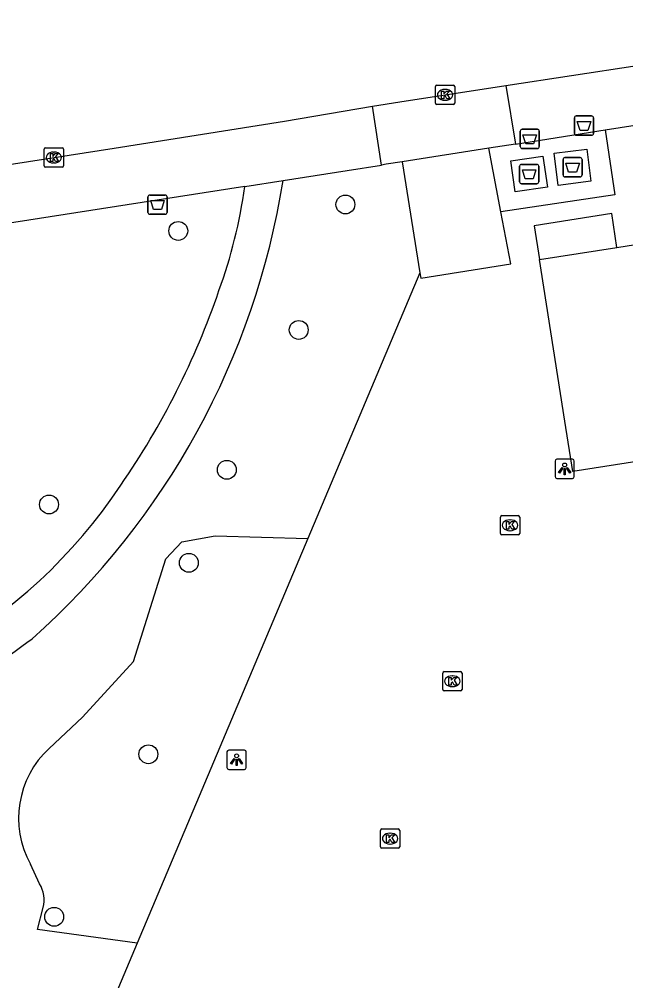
# Model space of a CAD drawing. Extents: x 159822 to 160765, y 380693 to 381634.
# Drawn here: x 160432.95 to 160464.39, y 381471 to 381520.84 of the extents above; entities that cross this region are included whole.
import ezdxf

# ---------------------------------------------------------------- set-up
doc = ezdxf.new("R2010")
doc.units = 0
for name, color, linetype in [('IMGEO_Afval_apart_plaats', 7, 'Continuous'), ('IMGEO_Afvalbak', 7, 'Continuous'), ('IMGEO_Boom', 7, 'Continuous'), ('IMGEO_Groenvoorziening', 7, 'Continuous'), ('IMGEO_Kolk', 7, 'Continuous'), ('IMGEO_Lichtpunt', 7, 'Continuous'), ('IMGEO_Pand', 7, 'Continuous'), ('IMGEO_Pand_overbouw', 7, 'Continuous'), ('IMGEO_Rijbaan_lokaal_gesloten', 7, 'Continuous'), ('IMGEO_Rijbaan_lokaal_open', 7, 'Continuous'), ('IMGEO_Voetpad_gesloten', 7, 'Continuous'), ('IMGEO_Voetpad_halfverhard', 7, 'Continuous'), ('IMGEO_Voetpad_open', 7, 'Continuous')]:
    doc.layers.add(name, color=color, linetype=linetype)

msp = doc.modelspace()

# ---------------------------------------------------------------- linework, layer by layer
at = {"layer": 'IMGEO_Afval_apart_plaats'}
for p, q in [((160461.727, 381514.924), (160461.727, 381515.724)), ((160461.727, 381515.724), (160461.727, 381514.924)), ((160461.827, 381515.824), (160462.617, 381515.824)), ((160462.617, 381515.824), (160461.827, 381515.824)), ((160462.717, 381515.724), (160462.717, 381514.924)), ((160462.717, 381514.924), (160462.717, 381515.724)), ((160458.917, 381514.239), (160458.917, 381515.039)), ((160458.917, 381515.039), (160458.917, 381514.239)), ((160459.017, 381515.139), (160459.807, 381515.139)), ((160459.807, 381515.139), (160459.017, 381515.139)), ((160459.907, 381515.039), (160459.907, 381514.239)), ((160459.907, 381514.239), (160459.907, 381515.039)), ((160462.617, 381514.824), (160461.827, 381514.824)), ((160461.827, 381514.824), (160462.617, 381514.824)), ((160459.807, 381514.139), (160459.017, 381514.139)), ((160459.017, 381514.139), (160459.807, 381514.139)), ((160461.137, 381512.77), (160461.137, 381513.57)), ((160461.137, 381513.57), (160461.137, 381512.77)), ((160461.237, 381513.67), (160462.027, 381513.67)), ((160462.027, 381513.67), (160461.237, 381513.67)), ((160462.127, 381513.57), (160462.127, 381512.77)), ((160462.127, 381512.77), (160462.127, 381513.57)), ((160458.886, 381512.416), (160458.886, 381513.216)), ((160458.886, 381513.216), (160458.886, 381512.416)), ((160458.986, 381513.316), (160459.776, 381513.316)), ((160459.776, 381513.316), (160458.986, 381513.316)), ((160459.876, 381513.216), (160459.876, 381512.416)), ((160459.876, 381512.416), (160459.876, 381513.216)), ((160462.027, 381512.67), (160461.237, 381512.67)), ((160461.237, 381512.67), (160462.027, 381512.67)), ((160459.776, 381512.316), (160458.986, 381512.316)), ((160458.986, 381512.316), (160459.776, 381512.316))]:
    msp.add_line(p, q, dxfattribs=at)
for points in [[(160461.87, 381515.538), (160462.574, 381515.538), (160462.425, 381515.068), (160462.019, 381515.068), (160461.87, 381515.538)], [(160459.06, 381514.853), (160459.764, 381514.853), (160459.615, 381514.383), (160459.209, 381514.383), (160459.06, 381514.853)], [(160459.029, 381513.03), (160459.733, 381513.03), (160459.584, 381512.56), (160459.178, 381512.56), (160459.029, 381513.03)], [(160461.28, 381513.384), (160461.984, 381513.384), (160461.835, 381512.914), (160461.429, 381512.914), (160461.28, 381513.384)]]:
    msp.add_lwpolyline(points, dxfattribs=at)
for centre, start, end in [((160461.827, 381515.724), 90, 180), ((160461.827, 381515.724), 90, 180), ((160462.617, 381515.724), 0, 90), ((160462.617, 381515.724), 360, 90), ((160459.017, 381515.039), 90, 180), ((160459.017, 381515.039), 90, 180), ((160459.807, 381515.039), 0, 90), ((160459.807, 381515.039), 360, 90), ((160461.827, 381514.924), 180, 270), ((160461.827, 381514.924), 180, 270), ((160462.617, 381514.924), 270, 0), ((160462.617, 381514.924), 270, 0), ((160459.017, 381514.239), 180, 270), ((160459.017, 381514.239), 180, 270), ((160459.807, 381514.239), 270, 0), ((160459.807, 381514.239), 270, 0), ((160461.237, 381513.57), 90, 180), ((160461.237, 381513.57), 90, 180), ((160462.027, 381513.57), 0, 90), ((160462.027, 381513.57), 360, 90), ((160458.986, 381513.216), 90, 180), ((160458.986, 381513.216), 90, 180), ((160459.776, 381513.216), 0, 90), ((160459.776, 381513.216), 360, 90), ((160461.237, 381512.77), 180, 270), ((160461.237, 381512.77), 180, 270), ((160462.027, 381512.77), 270, 0), ((160462.027, 381512.77), 270, 0), ((160458.986, 381512.416), 180, 270), ((160458.986, 381512.416), 180, 270), ((160459.776, 381512.416), 270, 0), ((160459.776, 381512.416), 270, 0)]:
    msp.add_arc(centre, 0.1, start, end, dxfattribs=at)
at = {"layer": 'IMGEO_Afvalbak'}
for p, q in [((160439.62, 381510.828), (160439.62, 381511.628)), ((160439.62, 381511.628), (160439.62, 381510.828)), ((160439.72, 381511.728), (160440.51, 381511.728)), ((160440.51, 381511.728), (160439.72, 381511.728)), ((160440.61, 381511.628), (160440.61, 381510.828)), ((160440.61, 381510.828), (160440.61, 381511.628)), ((160440.51, 381510.728), (160439.72, 381510.728)), ((160439.72, 381510.728), (160440.51, 381510.728))]:
    msp.add_line(p, q, dxfattribs=at)
msp.add_lwpolyline([(160439.763, 381511.442), (160440.467, 381511.442), (160440.318, 381510.972), (160439.912, 381510.972), (160439.763, 381511.442)], dxfattribs=at)
for centre, start, end in [((160439.72, 381511.628), 90, 180), ((160439.72, 381511.628), 90, 180), ((160440.51, 381511.628), 0, 90), ((160440.51, 381511.628), 360, 90), ((160439.72, 381510.828), 180, 270), ((160439.72, 381510.828), 180, 270), ((160440.51, 381510.828), 270, 0), ((160440.51, 381510.828), 270, 0)]:
    msp.add_arc(centre, 0.1, start, end, dxfattribs=at)
at = {"layer": 'IMGEO_Boom'}
for centre in [(160449.854, 381511.238), (160441.191, 381509.867), (160447.438, 381504.736), (160443.708, 381497.488), (160434.492, 381495.691), (160441.743, 381492.668), (160439.641, 381482.742), (160434.762, 381474.32)]:
    msp.add_circle(centre, 0.489, dxfattribs=at)
at = {"layer": 'IMGEO_Groenvoorziening'}
for points in [[(160453.713, 381507.693), (160447.905, 381493.921)], [(160434.497, 381483.048), (160436.234, 381484.658), (160438.866, 381487.544), (160440.551, 381492.867), (160441.379, 381493.758), (160443.104, 381494.065), (160447.905, 381493.921)], [(160447.905, 381493.921), (160439.062, 381472.954)], [(160434, 381476.028), (160433.528, 381477.049)], [(160439.062, 381472.954), (160433.899, 381473.667), (160434.195, 381474.795)], [(160439.062, 381472.954), (160435.19, 381463.77)]]:
    msp.add_lwpolyline(points, dxfattribs=at)
for centre, radius, start, end in [((160437.839, 381479.43), 4.925, 132.7313, 208.9176), ((160432.695, 381475.19), 1.551, 345.2606, 32.7133)]:
    msp.add_arc(centre, radius, start, end, dxfattribs=at)
at = {"layer": 'IMGEO_Kolk'}
for p, q in [((160454.522, 381516.493), (160454.522, 381517.345)), ((160454.597, 381517.419), (160455.449, 381517.419)), ((160455.01, 381517.199), (160455.035, 381517.199)), ((160455.523, 381517.345), (160455.523, 381516.493)), ((160455.033, 381516.639), (160455.008, 381516.639)), ((160455.449, 381516.419), (160454.597, 381516.419)), ((160434.24, 381513.246), (160434.24, 381514.098)), ((160434.315, 381514.172), (160435.167, 381514.172)), ((160435.241, 381514.098), (160435.241, 381513.246)), ((160434.728, 381513.952), (160434.753, 381513.952)), ((160435.167, 381513.172), (160434.315, 381513.172)), ((160434.751, 381513.392), (160434.726, 381513.392)), ((160457.89, 381494.185), (160457.89, 381495.037)), ((160457.965, 381495.111), (160458.817, 381495.111)), ((160458.891, 381495.037), (160458.891, 381494.185)), ((160458.378, 381494.891), (160458.403, 381494.891)), ((160458.817, 381494.111), (160457.965, 381494.111)), ((160458.401, 381494.331), (160458.376, 381494.331)), ((160454.901, 381486.103), (160454.901, 381486.955)), ((160454.976, 381487.029), (160455.828, 381487.029)), ((160455.389, 381486.809), (160455.414, 381486.809)), ((160455.902, 381486.955), (160455.902, 381486.103)), ((160455.412, 381486.249), (160455.387, 381486.249)), ((160455.828, 381486.029), (160454.976, 381486.029)), ((160451.672, 381477.946), (160451.672, 381478.798)), ((160451.747, 381478.872), (160452.599, 381478.872)), ((160452.16, 381478.652), (160452.185, 381478.652)), ((160452.673, 381478.798), (160452.673, 381477.946)), ((160452.183, 381478.092), (160452.158, 381478.092)), ((160452.599, 381477.872), (160451.747, 381477.872))]:
    msp.add_line(p, q, dxfattribs=at)
for points in [[(160454.522, 381516.493), (160454.522, 381517.345)], [(160454.597, 381517.419), (160455.449, 381517.419)], [(160454.843, 381517.119), (160454.966, 381517.119), (160454.966, 381516.968), (160455.096, 381517.119), (160455.26, 381517.119), (160455.114, 381516.968), (160455.267, 381516.719), (160455.115, 381516.719), (160455.03, 381516.883), (160454.966, 381516.816), (160454.966, 381516.719), (160454.843, 381516.719), (160454.843, 381517.119)], [(160455.523, 381517.345), (160455.523, 381516.493)], [(160455.449, 381516.419), (160454.597, 381516.419)], [(160434.24, 381513.246), (160434.24, 381514.098)], [(160434.315, 381514.172), (160435.167, 381514.172)], [(160435.241, 381514.098), (160435.241, 381513.246)], [(160434.561, 381513.872), (160434.684, 381513.872), (160434.684, 381513.721), (160434.814, 381513.872), (160434.978, 381513.872), (160434.832, 381513.721), (160434.985, 381513.472), (160434.833, 381513.472), (160434.748, 381513.636), (160434.684, 381513.569), (160434.684, 381513.472), (160434.561, 381513.472), (160434.561, 381513.872)], [(160435.167, 381513.172), (160434.315, 381513.172)], [(160457.89, 381494.185), (160457.89, 381495.037)], [(160457.965, 381495.111), (160458.817, 381495.111)], [(160458.891, 381495.037), (160458.891, 381494.185)], [(160458.211, 381494.811), (160458.334, 381494.811), (160458.334, 381494.66), (160458.464, 381494.811), (160458.628, 381494.811), (160458.482, 381494.66), (160458.635, 381494.411), (160458.483, 381494.411), (160458.398, 381494.575), (160458.334, 381494.508), (160458.334, 381494.411), (160458.211, 381494.411), (160458.211, 381494.811)], [(160458.817, 381494.111), (160457.965, 381494.111)], [(160454.901, 381486.103), (160454.901, 381486.955)], [(160454.976, 381487.029), (160455.828, 381487.029)], [(160455.222, 381486.729), (160455.345, 381486.729), (160455.345, 381486.578), (160455.475, 381486.729), (160455.639, 381486.729), (160455.493, 381486.578), (160455.646, 381486.329), (160455.494, 381486.329), (160455.409, 381486.493), (160455.345, 381486.426), (160455.345, 381486.329), (160455.222, 381486.329), (160455.222, 381486.729)], [(160455.902, 381486.955), (160455.902, 381486.103)], [(160455.828, 381486.029), (160454.976, 381486.029)], [(160451.672, 381477.946), (160451.672, 381478.798)], [(160451.747, 381478.872), (160452.599, 381478.872)], [(160451.993, 381478.572), (160452.116, 381478.572), (160452.116, 381478.421), (160452.246, 381478.572), (160452.41, 381478.572), (160452.264, 381478.421), (160452.417, 381478.172), (160452.265, 381478.172), (160452.18, 381478.336), (160452.116, 381478.269), (160452.116, 381478.172), (160451.993, 381478.172), (160451.993, 381478.572)], [(160452.673, 381478.798), (160452.673, 381477.946)], [(160452.599, 381477.872), (160451.747, 381477.872)]]:
    msp.add_lwpolyline(points, dxfattribs=at)
for centre, start, end in [((160454.599, 381517.343), 91.552, 178.448), ((160454.599, 381517.343), 91.552, 178.448), ((160455.447, 381517.343), 1.552, 88.448), ((160455.447, 381517.343), 1.552, 88.448), ((160454.599, 381516.495), 181.552, 268.448), ((160454.599, 381516.495), 181.552, 268.448), ((160455.447, 381516.495), 271.552, 358.448), ((160455.447, 381516.495), 271.552, 358.448), ((160434.317, 381514.096), 91.552, 178.448), ((160434.317, 381514.096), 91.552, 178.448), ((160435.165, 381514.096), 1.552, 88.448), ((160435.165, 381514.096), 1.552, 88.448), ((160434.317, 381513.248), 181.552, 268.448), ((160434.317, 381513.248), 181.552, 268.448), ((160435.165, 381513.248), 271.552, 358.448), ((160435.165, 381513.248), 271.552, 358.448), ((160457.967, 381495.035), 91.552, 178.448), ((160457.967, 381495.035), 91.552, 178.448), ((160458.815, 381495.035), 1.552, 88.448), ((160458.815, 381495.035), 1.552, 88.448), ((160457.967, 381494.187), 181.552, 268.448), ((160457.967, 381494.187), 181.552, 268.448), ((160458.815, 381494.187), 271.552, 358.448), ((160458.815, 381494.187), 271.552, 358.448), ((160454.978, 381486.953), 91.552, 178.448), ((160454.978, 381486.953), 91.552, 178.448), ((160455.826, 381486.953), 1.552, 88.448), ((160455.826, 381486.953), 1.552, 88.448), ((160454.978, 381486.105), 181.552, 268.448), ((160454.978, 381486.105), 181.552, 268.448), ((160455.826, 381486.105), 271.552, 358.448), ((160455.826, 381486.105), 271.552, 358.448), ((160451.749, 381478.796), 91.552, 178.448), ((160451.749, 381478.796), 91.552, 178.448), ((160452.597, 381478.796), 1.552, 88.448), ((160452.597, 381478.796), 1.552, 88.448), ((160451.749, 381477.948), 181.552, 268.448), ((160451.749, 381477.948), 181.552, 268.448), ((160452.597, 381477.948), 271.552, 358.448), ((160452.597, 381477.948), 271.552, 358.448)]:
    msp.add_arc(centre, 0.0765, start, end, dxfattribs=at)
for centre, major_axis, ratio, start_param, end_param in [((160455.009, 381516.919), (-0.387, 0.002), 0.722429, 4.712389, 7.853982), ((160455.034, 381516.919), (-0.39, 0.002), 0.717154, 1.570796, 4.712389), ((160434.727, 381513.672), (-0.387, 0.002), 0.722429, 4.712389, 7.853982), ((160434.752, 381513.672), (-0.39, 0.002), 0.717154, 1.570796, 4.712389), ((160458.377, 381494.611), (-0.387, 0.002), 0.722429, 4.712389, 7.853982), ((160458.402, 381494.611), (-0.39, 0.002), 0.717154, 1.570796, 4.712389), ((160455.388, 381486.529), (-0.387, 0.002), 0.722429, 4.712389, 7.853982), ((160455.413, 381486.529), (-0.39, 0.002), 0.717154, 1.570796, 4.712389), ((160452.159, 381478.372), (-0.387, 0.002), 0.722429, 4.712389, 7.853982), ((160452.184, 381478.372), (-0.39, 0.002), 0.717154, 1.570796, 4.712389)]:
    msp.add_ellipse(centre, major_axis=major_axis, ratio=ratio, start_param=start_param, end_param=end_param, dxfattribs=at)
at = {"layer": 'IMGEO_Lichtpunt'}
for p, q in [((160461.625, 381498.034), (160460.817, 381498.034)), ((160461.625, 381498.034), (160460.817, 381498.034)), ((160460.723, 381497.939), (160460.723, 381497.132)), ((160460.723, 381497.939), (160460.723, 381497.132)), ((160461.719, 381497.132), (160461.719, 381497.939)), ((160461.719, 381497.132), (160461.719, 381497.939)), ((160460.817, 381497.038), (160461.625, 381497.038)), ((160460.817, 381497.038), (160461.625, 381497.038)), ((160443.718, 381482.863), (160443.718, 381482.056)), ((160443.718, 381482.863), (160443.718, 381482.056)), ((160444.62, 381482.958), (160443.812, 381482.958)), ((160444.62, 381482.958), (160443.812, 381482.958)), ((160444.714, 381482.056), (160444.714, 381482.863)), ((160444.714, 381482.056), (160444.714, 381482.863)), ((160443.812, 381481.962), (160444.62, 381481.962)), ((160443.812, 381481.962), (160444.62, 381481.962))]:
    msp.add_line(p, q, dxfattribs=at)
for points in [[(160461.097, 381497.603), (160461.136, 381497.575), (160460.948, 381497.313), (160460.91, 381497.34), (160461.097, 381497.603)], [(160461.199, 381497.555), (160461.246, 381497.555), (160461.246, 381497.233), (160461.199, 381497.233), (160461.199, 381497.555)], [(160461.309, 381497.575), (160461.347, 381497.602), (160461.534, 381497.34), (160461.495, 381497.312), (160461.309, 381497.575)], [(160444.092, 381482.527), (160444.131, 381482.499), (160443.943, 381482.237), (160443.905, 381482.264), (160444.092, 381482.527)], [(160444.194, 381482.479), (160444.241, 381482.479), (160444.241, 381482.157), (160444.194, 381482.157), (160444.194, 381482.479)], [(160444.304, 381482.499), (160444.342, 381482.526), (160444.529, 381482.264), (160444.49, 381482.236), (160444.304, 381482.499)]]:
    msp.add_lwpolyline(points, dxfattribs=at)
for centre in [(160461.222, 381497.737), (160444.217, 381482.661)]:
    msp.add_circle(centre, 0.0994, dxfattribs=at)
for centre, start, end in [((160460.817, 381497.939), 90, 180), ((160460.817, 381497.939), 90, 180), ((160461.625, 381497.939), 0, 90), ((160461.625, 381497.939), 0, 90), ((160460.817, 381497.132), 180, 270), ((160460.817, 381497.132), 180, 270), ((160461.625, 381497.132), 270, 0), ((160461.625, 381497.132), 270, 360), ((160443.812, 381482.863), 90, 180), ((160443.812, 381482.863), 90, 180), ((160444.62, 381482.863), 0, 90), ((160444.62, 381482.863), 0, 90), ((160443.812, 381482.056), 180, 270), ((160443.812, 381482.056), 180, 270), ((160444.62, 381482.056), 270, 0), ((160444.62, 381482.056), 270, 360)]:
    msp.add_arc(centre, 0.0946, start, end, dxfattribs=at)
at = {"layer": 'IMGEO_Pand'}
msp.add_lwpolyline([(160476.129, 381499.657), (160461.644, 381497.391), (160461.236, 381500), (160459.923, 381508.388), (160463.933, 381509.015), (160465.765, 381509.301), (160465.155, 381513.203)], dxfattribs=at)
at = {"layer": 'IMGEO_Pand_overbouw'}
msp.add_lwpolyline([(160459.923, 381508.388), (160463.933, 381509.015), (160463.66, 381510.767), (160459.639, 381510.138)], close=True, dxfattribs=at)
at = {"layer": 'IMGEO_Rijbaan_lokaal_gesloten'}
for points in [[(160458.178, 381517.401), (160471.796, 381519.486), (160476.14, 381519.99), (160481.348, 381520.631), (160484.362, 381520.839)], [(160451.262, 381516.327), (160452.673, 381516.564), (160458.178, 381517.401)], [(160395.768, 381497.242), (160398.572, 381500), (160400.039, 381501.415), (160401.143, 381502.232), (160403.818, 381504.2), (160406.464, 381506.067), (160408.545, 381507.201), (160409.491, 381507.698), (160412.441, 381508.997), (160415.133, 381509.996), (160418.055, 381510.896), (160422.627, 381511.757), (160427.839, 381512.673), (160432.653, 381513.346), (160437.875, 381514.162), (160446.702, 381515.563), (160451.262, 381516.327)]]:
    msp.add_lwpolyline(points, dxfattribs=at)
at = {"layer": 'IMGEO_Rijbaan_lokaal_open'}
for points in [[(160457.3, 381514.155), (160452.798, 381513.448)], [(160457.92, 381510.857), (160457.3, 381514.155)], [(160452.798, 381513.448), (160453.713, 381507.693)], [(160453.713, 381507.693), (160453.758, 381507.424), (160458.428, 381508.154), (160457.92, 381510.857)]]:
    msp.add_lwpolyline(points, dxfattribs=at)
at = {"layer": 'IMGEO_Voetpad_gesloten'}
for points in [[(160460.891, 381512.228), (160460.679, 381513.897), (160462.374, 381514.112), (160462.586, 381512.443), (160460.891, 381512.228)], [(160458.662, 381511.898), (160458.431, 381513.493), (160460.099, 381513.735), (160460.33, 381512.14), (160458.662, 381511.898)]]:
    msp.add_lwpolyline(points, dxfattribs=at)
at = {"layer": 'IMGEO_Voetpad_halfverhard'}
for centre, radius, start, end in [((160406.878, 381518.818), 40.249, 311.6278, 350.9412), ((160418.758, 381515.731), 26.125, 339.9482, 352.1692), ((160404.128, 381520.202), 41.409, 325.3975, 341.0777), ((160415.15, 381512.067), 27.72, 272.7499, 326.3006), ((160413.048, 381515.986), 34.143, 289.268, 307.04)]:
    msp.add_arc(centre, radius, start, end, dxfattribs=at)
at = {"layer": 'IMGEO_Voetpad_open'}
for points in [[(160463.314, 381515.099), (160472.307, 381516.511), (160475.683, 381516.9), (160482.568, 381517.726), (160485.473, 381517.852), (160488.191, 381517.799), (160493.592, 381517.529), (160496.183, 381517.368), (160500, 381517.028), (160505.763, 381516.515), (160513.411, 381515.781)], [(160458.178, 381517.401), (160458.675, 381514.371)], [(160451.73, 381513.283), (160451.262, 381516.327)], [(160463.314, 381515.099), (160463.818, 381511.742), (160457.92, 381510.857)], [(160458.675, 381514.371), (160463.314, 381515.099)], [(160458.675, 381514.371), (160457.3, 381514.155)], [(160446.625, 381512.481), (160449.953, 381512.999), (160451.73, 381513.283)], [(160452.798, 381513.448), (160451.966, 381513.321), (160451.73, 381513.283)], [(160444.639, 381512.172), (160446.625, 381512.481)], [(160444.639, 381512.172), (160434.552, 381510.601), (160420.912, 381508.477), (160418.549, 381507.889), (160414.553, 381506.438), (160411.53, 381504.853), (160409.739, 381503.759), (160408.172, 381502.802), (160406.369, 381501.891), (160403.938, 381500)]]:
    msp.add_lwpolyline(points, dxfattribs=at)

doc.saveas('drawing.dxf')
